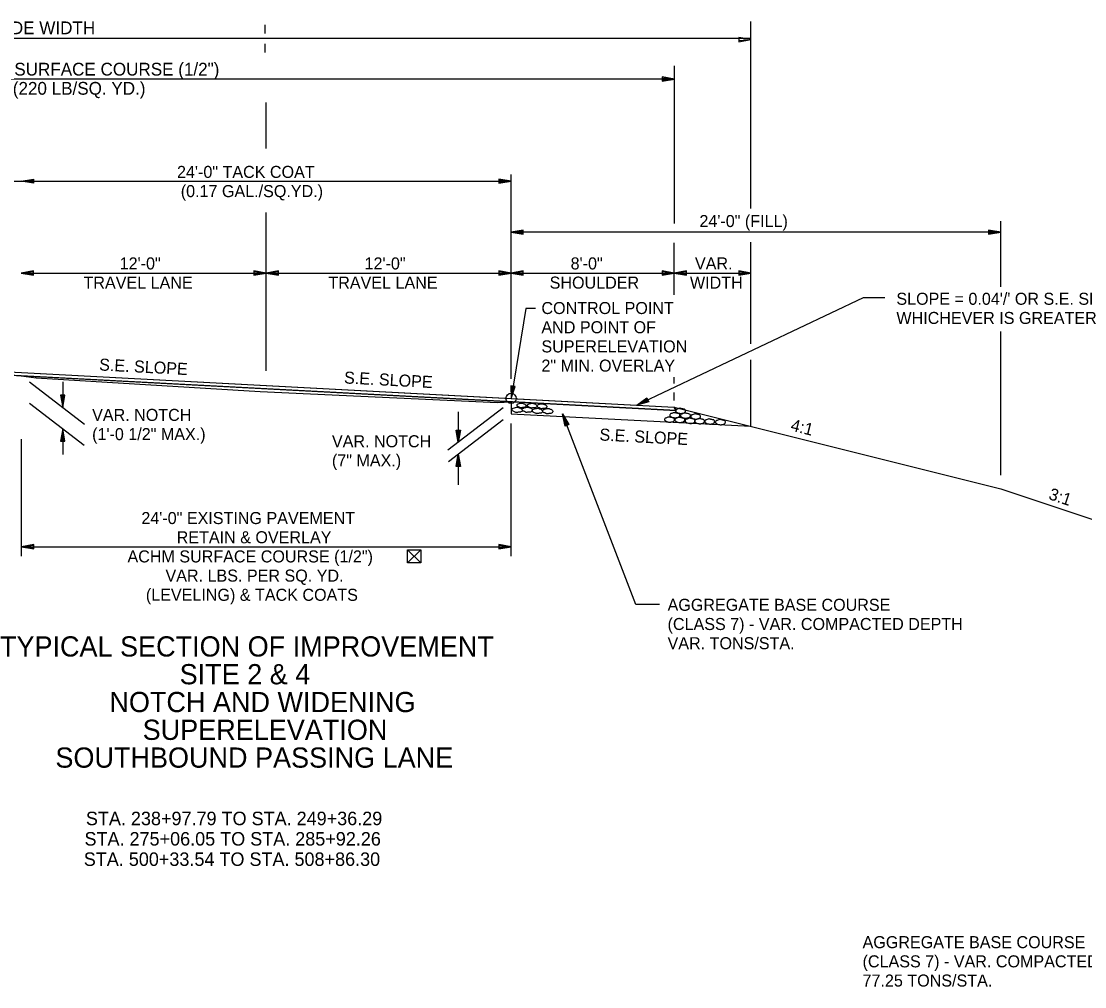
# Model space of a CAD drawing. Extents: x 1398183 to 1398373, y 1967240 to 1968889.
# Drawn here: x 1398239.6 to 1398291.7, y 1968177 to 1968224.3 of the extents above; entities that cross this region are included whole.
import ezdxf

# ---------------------------------------------------------------- set-up
doc = ezdxf.new("R2010")
doc.units = 0
for name, color, linetype in [('1', 7, 'Continuous'), ('10', 7, 'Continuous'), ('19', 7, 'Continuous'), ('42', 7, 'Continuous'), ('7', 7, 'Continuous'), ('Level 1', 7, 'Continuous'), ('Level 9', 7, 'Continuous')]:
    doc.layers.add(name, color=color, linetype=linetype)

# ---------------------------------------------------------------- blocks, each defined once
blk = doc.blocks.new('ROCKS')
at = {"layer": '1'}
blk.add_spline([(0.013, 0.06), (0.053, 0.053), (0.107, 0.033), (0.133, 0.013), (0.133, -0.007), (0.12, -0.033), (0.107, -0.04), (0.073, -0.053), (0.033, -0.067), (0.013, -0.067), (-0.02, -0.06), (-0.06, -0.053), (-0.087, -0.047), (-0.113, -0.02), (-0.113, -0.007), (-0.107, 0.02), (-0.087, 0.033), (-0.067, 0.047), (-0.033, 0.053), (-0.02, 0.06), (0.013, 0.06)], degree=3, dxfattribs=at)
blk = doc.blocks.new('4TO1 ABC')
at = {"layer": '1', "xscale": 0.1312491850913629, "yscale": 0.1312491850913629, "rotation": 180}
for p in [(0.00175, -0.00875), (-0.03325, -0.0385), (-0.016625, -0.023625), (0, -0.0385), (0.018375, -0.023625), (0.034125, -0.04025), (0.051625, -0.025375), (0.06475, -0.04025), (0.098, -0.04025), (0.133, -0.041125)]:
    blk.add_blockref('ROCKS', p, dxfattribs=at)

msp = doc.modelspace()

# ---------------------------------------------------------------- linework, layer by layer
at = {"layer": '10'}
for p, q in [((1398259.137, 1968198.403), (1398258.496, 1968197.762)), ((1398258.496, 1968198.403), (1398259.137, 1968197.762)), ((1398258.756, 1968197.762), (1398258.745, 1968197.762))]:
    msp.add_line(p, q, dxfattribs=at)
msp.add_lwpolyline([(1398258.745, 1968197.762), (1398258.496, 1968197.762), (1398258.496, 1968198.403), (1398259.137, 1968198.403), (1398259.137, 1968197.762), (1398258.756, 1968197.762)], dxfattribs=at)
at = {"layer": '19'}
for p, q in [((1398275.319, 1968215.107), (1398275.319, 1968224.281)), ((1398214.351, 1968223.454), (1398275.319, 1968223.454)), ((1398274.719, 1968223.496), (1398274.719, 1968223.286)), ((1398275.319, 1968223.391), (1398274.719, 1968223.496)), ((1398275.159, 1968223.406), (1398274.719, 1968223.441)), ((1398274.719, 1968223.286), (1398275.319, 1968223.391)), ((1398274.719, 1968223.336), (1398275.159, 1968223.376)), ((1398271.565, 1968214.384), (1398271.565, 1968222.101)), ((1398271.565, 1968221.454), (1398221.565, 1968221.454)), ((1398270.965, 1968221.559), (1398270.965, 1968221.349)), ((1398271.565, 1968221.454), (1398270.965, 1968221.559)), ((1398271.405, 1968221.469), (1398270.965, 1968221.504)), ((1398270.965, 1968221.349), (1398271.565, 1968221.454)), ((1398270.965, 1968221.399), (1398271.405, 1968221.439)), ((1398263.562, 1968206.775), (1398263.562, 1968216.779)), ((1398210.583, 1968216.454), (1398263.562, 1968216.454)), ((1398239.562, 1968216.454), (1398240.162, 1968216.559)), ((1398240.162, 1968216.349), (1398239.562, 1968216.454)), ((1398239.722, 1968216.469), (1398240.162, 1968216.504)), ((1398240.162, 1968216.399), (1398239.722, 1968216.439)), ((1398240.162, 1968216.559), (1398240.162, 1968216.349)), ((1398262.962, 1968216.559), (1398262.962, 1968216.349)), ((1398263.562, 1968216.454), (1398262.962, 1968216.559)), ((1398263.402, 1968216.469), (1398262.962, 1968216.504)), ((1398262.962, 1968216.349), (1398263.562, 1968216.454)), ((1398262.962, 1968216.399), (1398263.402, 1968216.439)), ((1398287.562, 1968211.283), (1398287.562, 1968214.5)), ((1398264.162, 1968214.059), (1398263.562, 1968213.954)), ((1398287.562, 1968213.954), (1398263.562, 1968213.954)), ((1398263.562, 1968213.954), (1398264.162, 1968213.849)), ((1398264.162, 1968214.004), (1398263.722, 1968213.969)), ((1398263.722, 1968213.939), (1398264.162, 1968213.899)), ((1398264.162, 1968213.849), (1398264.162, 1968214.059)), ((1398286.962, 1968214.059), (1398286.962, 1968213.849)), ((1398287.562, 1968213.954), (1398286.962, 1968214.059)), ((1398287.402, 1968213.969), (1398286.962, 1968214.004)), ((1398286.962, 1968213.849), (1398287.562, 1968213.954)), ((1398286.962, 1968213.899), (1398287.402, 1968213.939)), ((1398271.562, 1968210.89), (1398271.562, 1968213.436)), ((1398275.319, 1968208.487), (1398275.319, 1968213.473)), ((1398240.162, 1968212.059), (1398239.562, 1968211.954)), ((1398240.162, 1968211.849), (1398240.162, 1968212.059)), ((1398250.962, 1968212.059), (1398250.962, 1968211.849)), ((1398251.562, 1968211.954), (1398250.962, 1968212.059)), ((1398252.162, 1968212.059), (1398251.562, 1968211.954)), ((1398252.162, 1968211.849), (1398252.162, 1968212.059)), ((1398262.962, 1968212.059), (1398262.962, 1968211.849)), ((1398263.562, 1968211.954), (1398262.962, 1968212.059)), ((1398264.162, 1968212.059), (1398263.562, 1968211.954)), ((1398264.162, 1968211.849), (1398264.162, 1968212.059)), ((1398270.962, 1968212.059), (1398270.962, 1968211.849)), ((1398271.562, 1968211.954), (1398270.962, 1968212.059)), ((1398272.162, 1968212.059), (1398271.562, 1968211.954)), ((1398272.162, 1968211.849), (1398272.162, 1968212.059)), ((1398274.719, 1968212.059), (1398274.719, 1968211.849)), ((1398275.319, 1968211.954), (1398274.719, 1968212.059)), ((1398239.562, 1968211.954), (1398240.162, 1968211.849)), ((1398239.562, 1968211.954), (1398251.562, 1968211.954)), ((1398240.162, 1968212.004), (1398239.722, 1968211.969)), ((1398239.722, 1968211.939), (1398240.162, 1968211.899)), ((1398251.402, 1968211.969), (1398250.962, 1968212.004)), ((1398250.962, 1968211.849), (1398251.562, 1968211.954)), ((1398250.962, 1968211.899), (1398251.402, 1968211.939)), ((1398251.562, 1968211.954), (1398252.162, 1968211.849)), ((1398251.562, 1968211.954), (1398263.562, 1968211.954)), ((1398252.162, 1968212.004), (1398251.722, 1968211.969)), ((1398251.722, 1968211.939), (1398252.162, 1968211.899)), ((1398263.402, 1968211.969), (1398262.962, 1968212.004)), ((1398262.962, 1968211.849), (1398263.562, 1968211.954)), ((1398262.962, 1968211.899), (1398263.402, 1968211.939)), ((1398263.562, 1968211.954), (1398264.162, 1968211.849)), ((1398263.562, 1968211.954), (1398271.562, 1968211.954)), ((1398264.162, 1968212.004), (1398263.722, 1968211.969)), ((1398263.722, 1968211.939), (1398264.162, 1968211.899)), ((1398271.402, 1968211.969), (1398270.962, 1968212.004)), ((1398270.962, 1968211.849), (1398271.562, 1968211.954)), ((1398270.962, 1968211.899), (1398271.402, 1968211.939)), ((1398271.562, 1968211.954), (1398275.319, 1968211.954)), ((1398271.562, 1968211.954), (1398272.162, 1968211.849)), ((1398272.162, 1968212.004), (1398271.722, 1968211.969)), ((1398271.722, 1968211.939), (1398272.162, 1968211.899)), ((1398275.159, 1968211.969), (1398274.719, 1968212.004)), ((1398274.719, 1968211.849), (1398275.319, 1968211.954)), ((1398274.719, 1968211.899), (1398275.159, 1968211.939)), ((1398280.811, 1968210.732), (1398269.724, 1968205.488)), ((1398281.882, 1968210.732), (1398280.811, 1968210.732)), ((1398287.562, 1968202.059), (1398287.562, 1968209.092)), ((1398221.481, 1968207.878), (1398271.648, 1968205.219)), ((1398275.319, 1968204.451), (1398275.319, 1968207.707)), ((1398271.562, 1968206.537), (1398271.562, 1968206.86)), ((1398239.959, 1968206.616), (1398242.662, 1968204.547)), ((1398241.591, 1968206.617), (1398241.591, 1968205.367)), ((1398263.763, 1968206.39), (1398263.557, 1968206.422)), ((1398263.557, 1968206.422), (1398263.563, 1968205.814)), ((1398263.563, 1968205.814), (1398263.763, 1968206.39)), ((1398263.606, 1968206.413), (1398263.573, 1968205.974)), ((1398263.601, 1968205.969), (1398263.71, 1968206.395)), ((1398241.696, 1968205.967), (1398241.486, 1968205.967)), ((1398241.486, 1968205.967), (1398241.591, 1968205.367)), ((1398241.541, 1968205.967), (1398241.576, 1968205.527)), ((1398241.591, 1968205.367), (1398241.696, 1968205.967)), ((1398241.606, 1968205.527), (1398241.646, 1968205.967)), ((1398269.724, 1968205.488), (1398270.222, 1968205.839)), ((1398270.222, 1968205.839), (1398270.31, 1968205.649)), ((1398271.562, 1968205.702), (1398271.562, 1968206.1)), ((1398239.959, 1968205.572), (1398242.641, 1968203.519)), ((1398263.174, 1968205.343), (1398260.472, 1968203.275)), ((1398263.571, 1968205.647), (1398263.571, 1968205.064)), ((1398270.31, 1968205.649), (1398269.724, 1968205.488)), ((1398269.863, 1968205.567), (1398270.242, 1968205.79)), ((1398270.288, 1968205.694), (1398269.875, 1968205.541)), ((1398271.562, 1968205.39), (1398287.562, 1968201.39)), ((1398271.648, 1968205.219), (1398271.562, 1968205.39)), ((1398263.174, 1968204.76), (1398260.492, 1968202.707)), ((1398260.974, 1968205.159), (1398260.974, 1968203.659)), ((1398269.673, 1968195.711), (1398266.09, 1968205.05)), ((1398266.207, 1968204.454), (1398266.09, 1968205.05)), ((1398266.09, 1968205.05), (1398266.402, 1968204.527)), ((1398266.253, 1968204.472), (1398266.131, 1968204.896)), ((1398266.158, 1968204.906), (1398266.351, 1968204.511)), ((1398241.591, 1968204.323), (1398241.486, 1968203.723)), ((1398241.696, 1968203.723), (1398241.591, 1968204.323)), ((1398241.591, 1968204.311), (1398241.591, 1968203.061)), ((1398260.869, 1968204.259), (1398261.079, 1968204.259)), ((1398260.974, 1968203.659), (1398260.869, 1968204.259)), ((1398260.959, 1968203.819), (1398260.919, 1968204.259)), ((1398261.079, 1968204.259), (1398260.974, 1968203.659)), ((1398261.024, 1968204.259), (1398260.989, 1968203.819)), ((1398263.571, 1968198.08), (1398263.571, 1968204.584)), ((1398266.402, 1968204.527), (1398266.207, 1968204.454)), ((1398239.571, 1968198.08), (1398239.571, 1968203.812)), ((1398241.486, 1968203.723), (1398241.696, 1968203.723)), ((1398241.576, 1968204.163), (1398241.541, 1968203.723)), ((1398241.646, 1968203.723), (1398241.606, 1968204.163)), ((1398260.869, 1968202.475), (1398260.974, 1968203.075)), ((1398260.919, 1968202.475), (1398260.959, 1968202.915)), ((1398260.974, 1968203.075), (1398261.079, 1968202.475)), ((1398260.974, 1968203.075), (1398260.974, 1968201.575)), ((1398260.989, 1968202.915), (1398261.024, 1968202.475)), ((1398261.079, 1968202.475), (1398260.869, 1968202.475)), ((1398287.562, 1968201.39), (1398292.663, 1968199.69)), ((1398240.171, 1968198.655), (1398239.571, 1968198.55)), ((1398239.571, 1968198.55), (1398240.171, 1968198.445)), ((1398239.571, 1968198.55), (1398263.571, 1968198.55)), ((1398240.171, 1968198.6), (1398239.731, 1968198.565)), ((1398239.731, 1968198.535), (1398240.171, 1968198.495)), ((1398240.171, 1968198.445), (1398240.171, 1968198.655)), ((1398262.971, 1968198.655), (1398262.971, 1968198.445)), ((1398263.571, 1968198.55), (1398262.971, 1968198.655)), ((1398263.411, 1968198.565), (1398262.971, 1968198.6)), ((1398262.971, 1968198.445), (1398263.571, 1968198.55)), ((1398262.971, 1968198.495), (1398263.411, 1968198.535)), ((1398270.833, 1968195.711), (1398269.673, 1968195.711))]:
    msp.add_line(p, q, dxfattribs=at)
for points in [[(1398264.768, 1968210.213), (1398264.283, 1968210.213), (1398263.563, 1968205.814)], [(1398221.562, 1968208.04), (1398239.58, 1968207.086), (1398251.58, 1968206.45), (1398263.58, 1968205.814), (1398271.562, 1968205.39)], [(1398263.571, 1968205.064), (1398275.319, 1968204.451)]]:
    msp.add_lwpolyline(points, dxfattribs=at)
msp.add_lwpolyline([(1398271.648, 1968205.219), (1398239.562, 1968206.92), (1398221.481, 1968207.878), (1398221.562, 1968208.04), (1398239.58, 1968207.086), (1398271.562, 1968205.39)], close=True, dxfattribs=at)
at = {"layer": '42'}
msp.add_lwpolyline([(1398239.562, 1968206.92), (1398240.286, 1968206.826), (1398251.276, 1968206.145), (1398262.9, 1968205.612), (1398263.571, 1968205.647)], dxfattribs=at)
at = {"layer": '7'}
for p, q in [((1398251.52, 1968223.683), (1398251.52, 1968224.11)), ((1398251.52, 1968222.759), (1398251.52, 1968223.179)), ((1398251.562, 1968218.056), (1398251.562, 1968220.307)), ((1398251.562, 1968207.166), (1398251.562, 1968214.924))]:
    msp.add_line(p, q, dxfattribs=at)
at = {"layer": 'Level 9'}
msp.add_circle((1398263.563, 1968205.814), 0.25, dxfattribs=at)

# ---------------------------------------------------------------- block references
at = {"layer": '19', "xscale": 14.999970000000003, "yscale": 14.999970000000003, "rotation": -1.9999999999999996}
msp.add_blockref('4TO1 ABC', (1398271.869, 1968205.325), dxfattribs=at)
at = {"layer": 'Level 1', "rotation": 175.66351591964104}
for p, xscale, yscale in [((1398263.881, 1968205.256), 2.0116542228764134, -2.011654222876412), ((1398264.096, 1968205.47), 1.773922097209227, -1.7739220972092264), ((1398264.379, 1968205.259), 2.0116542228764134, -2.011654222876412), ((1398264.617, 1968205.462), 1.851115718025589, -1.8511157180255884), ((1398264.873, 1968205.204), 2.0116542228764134, -2.011654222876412), ((1398265.099, 1968205.432), 1.8866375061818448, -1.886637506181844), ((1398265.378, 1968205.193), 2.0116542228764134, -2.011654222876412)]:
    msp.add_blockref('ROCKS', p, dxfattribs=dict(at, xscale=xscale, yscale=yscale))

# ---------------------------------------------------------------- texts
at = {"layer": '10'}
for s, height, p in [('24\'-0" (FILL)', 0.59001, (1398272.793, 1968214.205)), ('12\'-0"', 0.59, (1398244.385, 1968212.129)), ('12\'-0"', 0.59, (1398256.385, 1968212.129)), ('8\'-0"', 0.59, (1398266.482, 1968212.129)), ('VAR.', 0.59, (1398272.575, 1968212.129)), ('TRAVEL LANE', 0.59001, (1398242.612, 1968211.189)), ('TRAVEL LANE', 0.59001, (1398254.612, 1968211.189)), ('SHOULDER', 0.59, (1398265.455, 1968211.189)), ('WIDTH', 0.59, (1398272.329, 1968211.189)), ('CONTROL POINT', 0.59001, (1398265.051, 1968209.944)), ('AND POINT OF ', 0.59001, (1398265.051, 1968209.004)), ('SUPERELEVATION', 0.59001, (1398265.051, 1968208.064)), ('2" MIN. OVERLAY', 0.59001, (1398265.051, 1968207.124)), ('VAR. NOTCH', 0.59, (1398243.034, 1968204.709)), ('(1\'-0 1/2" MAX.)', 0.59001, (1398243.034, 1968203.769)), ('VAR. NOTCH', 0.59, (1398254.786, 1968203.419)), ('(7" MAX.)', 0.59, (1398254.786, 1968202.479))]:
    msp.add_text(s, height=height, dxfattribs=at).set_placement(p)
for s, height, rotation, p in [('4:1', 0.59, 345.9638, (1398277.228, 1968204.244)), ('3:1', 0.59, 341.5868, (1398289.867, 1968200.887)), ('24\'-0" EXISTING PAVEMENT', 0.59001, 0, (1398245.447, 1968199.657)), ('RETAIN & OVERLAY', 0.59001, 0, (1398247.178, 1968198.717)), ('ACHM SURFACE COURSE (1/2")', 0.59001, 0, (1398244.767, 1968197.777)), ('VAR. LBS. PER SQ. YD.', 0.59001, 0, (1398246.629, 1968196.837)), ('(LEVELING) & TACK COATS', 0.59001, 0, (1398245.668, 1968195.897))]:
    msp.add_text(s, height=height, rotation=rotation, dxfattribs=at).set_placement(p)
at = {"layer": '19'}
for s, height, p in [('VAR. SUBGRADE WIDTH', 0.625, (1398233.34, 1968223.651)), ('50\'-0" ACHM SURFACE COURSE (1/2")', 0.625, (1398234.167, 1968221.626)), ('(220 LB/SQ. YD.)', 0.625, (1398239.147, 1968220.688)), ("SLOPE = 0.04'/' OR S.E. SLOPE", 0.59001, (1398282.445, 1968210.398)), ('WHICHEVER IS GREATER', 0.59001, (1398282.445, 1968209.458)), ('TYPICAL SECTION OF IMPROVEMENT', 0.98999, (1398238.518, 1968193.169)), ('SITE 2 & 4', 0.99, (1398247.323, 1968191.808)), ('NOTCH AND WIDENING', 0.98999, (1398243.881, 1968190.446)), ('SUPERELEVATION', 0.98999, (1398245.51, 1968189.085)), ('SOUTHBOUND PASSING LANE', 0.98999, (1398241.235, 1968187.724)), ('STA. 238+97.79 TO STA. 249+36.29', 0.65999, (1398242.729, 1968184.908)), ('STA. 275+06.05 TO STA. 285+92.26', 0.65999, (1398242.661, 1968183.91)), ('STA. 500+33.54 TO STA. 508+86.30', 0.65999, (1398242.625, 1968182.913))]:
    msp.add_text(s, height=height, dxfattribs=at).set_placement(p)
for s, height, rotation, p in [('S.E. SLOPE', 0.59, 356.9662, (1398243.368, 1968207.182)), ('S.E. SLOPE', 0.59, 356.9662, (1398255.368, 1968206.546)), ('S.E. SLOPE', 0.59, 356.9662, (1398267.883, 1968203.753)), ('AGGREGATE BASE COURSE', 0.59001, 360, (1398271.233, 1968195.407)), ('(CLASS 7) - VAR. COMPACTED DEPTH', 0.59001, 360, (1398271.233, 1968194.467)), ('VAR. TONS/STA.', 0.59001, 360, (1398271.233, 1968193.527)), ('AGGREGATE BASE COURSE', 0.59001, 360, (1398280.788, 1968178.883)), ('(CLASS 7) - VAR. COMPACTED DEPTH', 0.59001, 360, (1398280.788, 1968177.943)), ('77.25 TONS/STA.', 0.59001, 360, (1398280.788, 1968177.003))]:
    msp.add_text(s, height=height, rotation=rotation, dxfattribs=at).set_placement(p)
at = {"layer": '42'}
for s, p in [('24\'-0" TACK COAT', (1398247.195, 1968216.612)), ('(0.17 GAL./SQ.YD.)', (1398247.378, 1968215.672))]:
    msp.add_text(s, height=0.59001, rotation=360, dxfattribs=at).set_placement(p)

doc.saveas('drawing.dxf')
